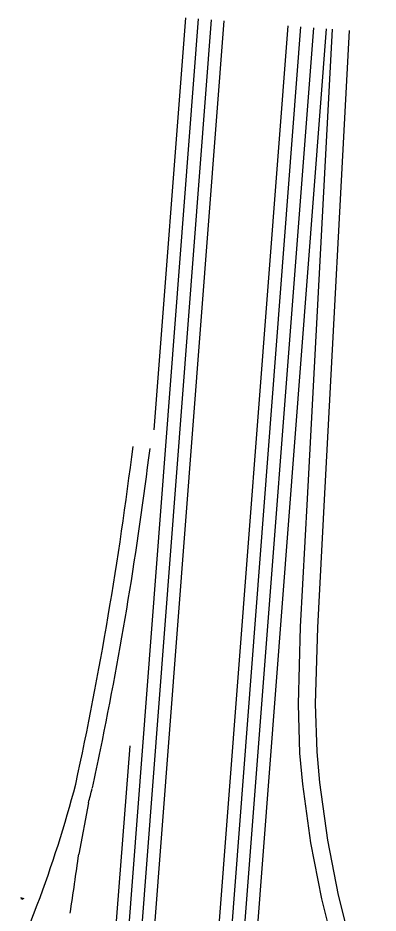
# Model space of a CAD drawing. Extents: x 1847379 to 1850904, y 217032 to 220169.
# Drawn here: x 1849112 to 1849448, y 219332 to 220169 of the extents above; entities that cross this region are included whole.
import ezdxf

# ---------------------------------------------------------------- set-up
doc = ezdxf.new("R2010")
doc.units = 0
for name, color, linetype in [('BR_P_Gen_Approach_Slab_Hidden', 7, 'Continuous'), ('PM_X_Lane_Line', 7, 'Continuous'), ('SN_X_Public', 7, 'Continuous')]:
    doc.layers.add(name, color=color, linetype=linetype)

msp = doc.modelspace()

# ---------------------------------------------------------------- linework, layer by layer
at = {"layer": 'BR_P_Gen_Approach_Slab_Hidden'}
for p, q in [((1849210.12, 218935.51), (1849304.42, 220166.05)), ((1849270.77, 218941.75), (1849364.24, 220161.46)), ((1849306.4, 218935.43), (1849400.14, 220158.71)), ((1849173.91, 218934.08), (1849216.39, 219488.43)), ((1849177.53, 219435.4), (1849168.46, 219387.2)), ((1849111.54, 219292.47), (1849129.65, 219339.95))]:
    msp.add_line(p, q, dxfattribs=at)
for points in [[(1849405.46, 220158.31), (1849382.05, 219719.24), (1849375.66, 219599.84), (1849373.61, 219527.6), (1849374.99, 219481.79), (1849377.84, 219452.56), (1849385.16, 219397.76), (1849395.55, 219345.6), (1849410.41, 219285.65), (1849432.08, 219205.63)], [(1849421.41, 220157.08), (1849398.03, 219718.38), (1849391.65, 219599.19), (1849389.62, 219527.62), (1849390.97, 219482.81), (1849393.74, 219454.39), (1849400.96, 219400.38), (1849411.17, 219349.09), (1849425.87, 219289.75), (1849448.41, 219210.12)]]:
    msp.add_lwpolyline(points, dxfattribs=at)
for centre, radius, start, end in [((1845736.3, 220197.54), 3509.26, 347.74504, 352.97601), ((1845736.3, 220197.54), 3525.26, 348.33491, 352.97601), ((1845736.3, 220197.54), 3525.26, 347.74504, 348.33491), ((1848078.2, 219737.35), 1124.05, 339.29576, 345.32865), ((1848078.2, 219737.35), 1140.05, 344.64156, 345.32865), ((1843428.07, 220194.98), 5796.95, 351.440704, 351.990034)]:
    msp.add_arc(centre, radius, start, end, dxfattribs=at)
at = {"layer": 'PM_X_Lane_Line'}
for p, q in [((1849239.02, 219783.83), (1849268.52, 220168.8)), ((1849182.71, 218891.88), (1849280.49, 220167.88)), ((1849194.71, 218891.42), (1849292.45, 220166.97)), ((1849279.28, 218895.72), (1849376.21, 220160.55)), ((1849292.25, 218907.93), (1849388.17, 220159.63))]:
    msp.add_line(p, q, dxfattribs=at)
at = {"layer": 'SN_X_Public'}
for p, q in [((1849114.07, 219346.92), (1849117.06, 219345.78)), ((1849115.12, 219346.52), (1849114.55, 219345.02)), ((1849116.01, 219346.18), (1849115.44, 219344.68)), ((1849115.56, 219346.35), (1849115.56, 219346.35))]:
    msp.add_line(p, q, dxfattribs=at)

doc.saveas('drawing.dxf')
